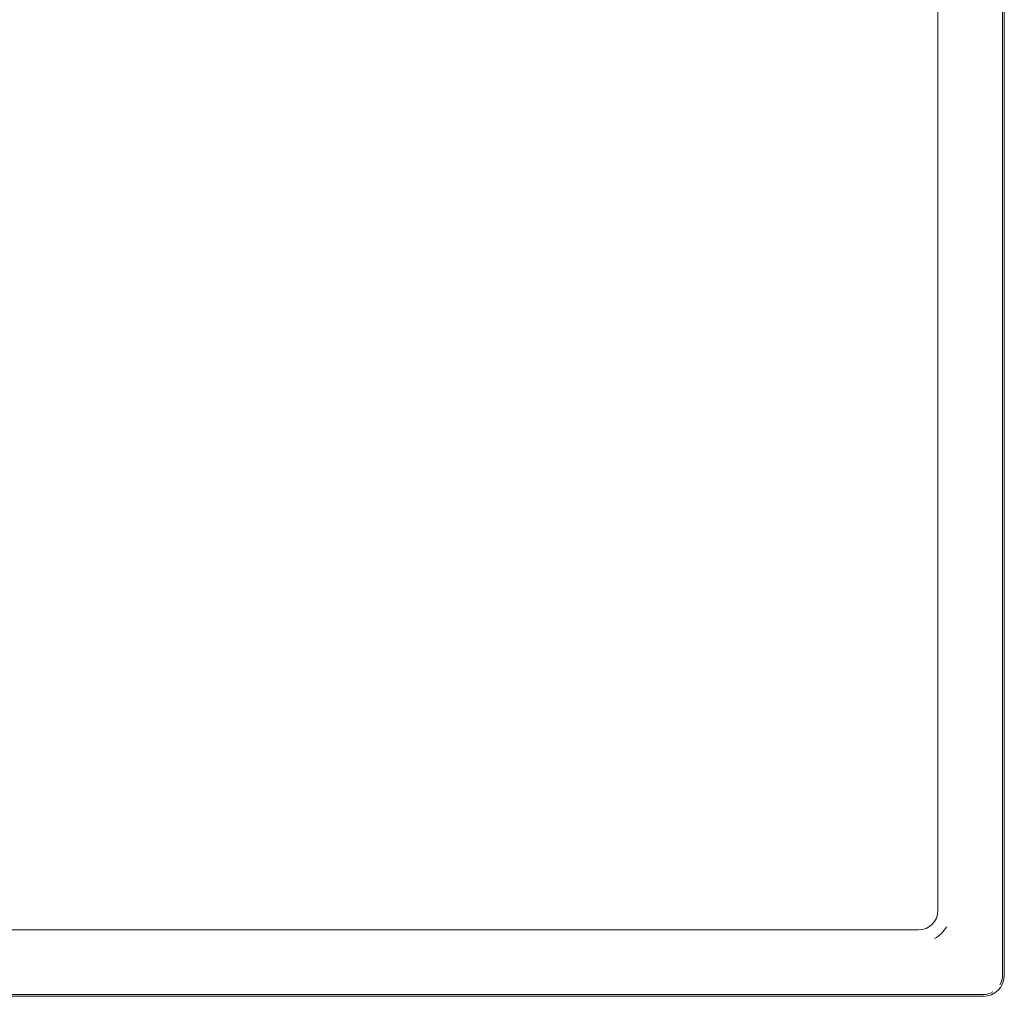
# Model space of a CAD drawing. Header units: millimetres. Extents: x -281 to 121694, y -16481 to 65128.
# Tile 485 of 656: x 25675 to 25827, y 22531 to 22683. Entities that reach past the tile are written whole.
import ezdxf

# ---------------------------------------------------------------- set-up
doc = ezdxf.new("R2010")
doc.units = ezdxf.units.MM
for name, color, linetype, lineweight in [('A--L$01A__Algemeen', 7, 'Continuous', 5), ('A--L74__VasteSanitaireVoorz', 1, 'Continuous', 5), ('A--L82__LosseGebruikersInvent', 1, 'Continuous', 5)]:
    doc.layers.add(name, color=color, linetype=linetype, lineweight=lineweight)

# ---------------------------------------------------------------- blocks, each defined once
blk = doc.blocks.new('NLRS_82_FU_UN_spoekbak_gen_kad - spoelbak dxbxh 900x1200x957-49036596-L_80_ 12')
at = {"layer": 'A--L$01A__Algemeen'}
for p, q in [((-170, -149.05), (-8.69, -149.05)), ((-173.28, -492.32), (-173.28, -152.32))]:
    blk.add_line(p, q, dxfattribs=at)
blk.add_arc((-170, -152.32), 3.28, 90, 180, dxfattribs=at)
at = {"layer": 'A--L74__VasteSanitaireVoorz'}
for p, q in [((-170, -149.32), (-8.69, -149.32)), ((-173, -492.32), (-173, -152.32)), ((-9, -159.32), (-160, -159.32)), ((-163, -162.32), (-163, -482.32))]:
    blk.add_line(p, q, dxfattribs=at)
for centre, radius, start, end in [((-170, -152.32), 3, 90, 120), ((-170, -152.32), 3, 150, 180), ((-160, -162.32), 5, 120, 150), ((-160, -162.32), 3, 90, 180)]:
    blk.add_arc(centre, radius, start, end, dxfattribs=at)

msp = doc.modelspace()

# ---------------------------------------------------------------- block references
at = {"layer": 'A--L82__LosseGebruikersInvent', "rotation": 180}
msp.add_blockref('NLRS_82_FU_UN_spoekbak_gen_kad - spoelbak dxbxh 900x1200x957-49036596-L_80_ 12', (25653.64, 22382.38), dxfattribs=at)

doc.saveas('drawing.dxf')
